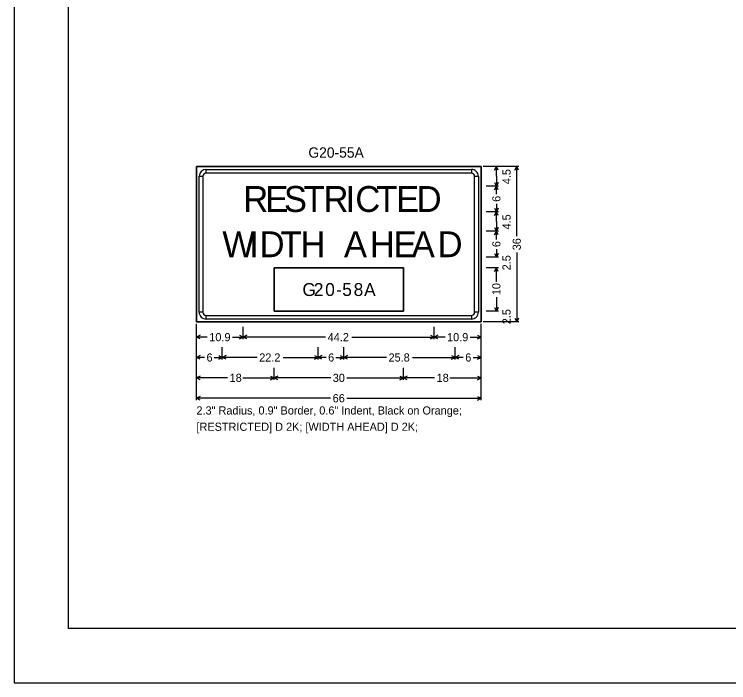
# Model space of a CAD drawing. Extents: x -1403959 to 81668, y -1400582 to 11018.
# Drawn here: x -1400359 to -1398978, y -1400582 to -1399290 of the extents above; entities that cross this region are included whole.
import ezdxf

# ---------------------------------------------------------------- set-up
doc = ezdxf.new("R2010")
doc.units = 0
for name, color, linetype in [('tdCiInt', 7, 'Continuous'), ('tdCiIntRampCL', 7, 'Continuous'), ('tdCiPriRamp', 7, 'Continuous'), ('tdRailNorfolk_South', 7, 'Continuous'), ('trf_Sign_Details_Border', 7, 'Continuous'), ('trf_Sign_Details_Dimensions', 7, 'Continuous')]:
    doc.layers.add(name, color=color, linetype=linetype)

msp = doc.modelspace()

# ---------------------------------------------------------------- linework, layer by layer
at = {"layer": 'tdCiInt'}
for p, q in [((-1399987.7, -1399596.8), (-1399987.7, -1399589.5)), ((-1399475.2, -1399589.5), (-1399475.2, -1399596.8)), ((-1400001.3, -1399603), (-1399994, -1399603)), ((-1399469, -1399603), (-1399461.7, -1399603)), ((-1399606.5, -1399780.1), (-1399856.5, -1399780.1)), ((-1399856.5, -1399780.1), (-1399856.5, -1399863.4)), ((-1399606.5, -1399863.4), (-1399606.5, -1399780.1)), ((-1399994, -1399865.5), (-1400001.3, -1399865.5)), ((-1399856.5, -1399863.4), (-1399606.5, -1399863.4)), ((-1399461.7, -1399865.5), (-1399469, -1399865.5)), ((-1399987.7, -1399879.1), (-1399987.7, -1399871.8)), ((-1399475.2, -1399871.8), (-1399475.2, -1399879.1))]:
    msp.add_line(p, q, dxfattribs=at)
for points in [[(-1400006.5, -1399884.3), (-1399456.5, -1399884.3), (-1399456.5, -1399584.3), (-1400006.5, -1399584.3), (-1400006.5, -1399884.3)], [(-1399475.2, -1399596.8), (-1399987.7, -1399596.8), (-1399987.7, -1399589.5), (-1399475.2, -1399589.5), (-1399475.2, -1399596.8)], [(-1399994, -1399603), (-1399994, -1399865.5), (-1400001.3, -1399865.5), (-1400001.3, -1399603), (-1399994, -1399603)], [(-1399469, -1399865.5), (-1399469, -1399603), (-1399461.7, -1399603), (-1399461.7, -1399865.5), (-1399469, -1399865.5)], [(-1399987.7, -1399871.8), (-1399475.2, -1399871.8), (-1399475.2, -1399879.1), (-1399987.7, -1399879.1), (-1399987.7, -1399871.8)]]:
    msp.add_lwpolyline(points, close=True, dxfattribs=at)
for centre, radius, start, end in [((-1399987.7, -1399603), 13.5, 90.0002, 179.9998), ((-1399475.2, -1399603), 13.5, 0, 90.0002), ((-1399987.7, -1399603), 6.25, 90.0002, 179.9998), ((-1399475.2, -1399603), 6.25, 0, 90.0002), ((-1399987.7, -1399865.5), 13.5, 179.9998, 270.0001), ((-1399987.7, -1399865.5), 6.25, 179.9998, 270.0001), ((-1399475.2, -1399865.5), 13.5, 270.0001, 0.0003), ((-1399475.2, -1399865.5), 6.25, 270.0001, 0.0003)]:
    msp.add_arc(centre, radius, start, end, dxfattribs=at)
at = {"layer": 'tdCiIntRampCL'}
msp.add_lwpolyline([(-1400358.5, -1400581.8), (-1397014.5, -1400581.8), (-1397014.5, -1397997.8), (-1400358.5, -1397997.8)], close=True, dxfattribs=at)
at = {"layer": 'tdCiPriRamp'}
msp.add_lwpolyline([(-1400254, -1398467.3), (-1397119, -1398467.3), (-1397119, -1400477.3), (-1400254, -1400477.3)], close=True, dxfattribs=at)
at = {"layer": 'trf_Sign_Details_Border'}
for points in [[(-1400006.5, -1399584.3), (-1399456.5, -1399584.3), (-1399456.5, -1399884.3), (-1400006.5, -1399884.3)], [(-1399856.5, -1399780.1), (-1399606.5, -1399780.1), (-1399606.5, -1399863.4), (-1399856.5, -1399863.4)]]:
    msp.add_lwpolyline(points, close=True, dxfattribs=at)
at = {"layer": 'trf_Sign_Details_Dimensions'}
for p, q in [((-1399383.6, -1399584.3), (-1399452.5, -1399584.3)), ((-1399423, -1399584.3), (-1399446.6, -1399584.3)), ((-1399430.5, -1399591.3), (-1399426.9, -1399584.3)), ((-1399426.9, -1399603), (-1399426.9, -1399584.3)), ((-1399423.4, -1399591.3), (-1399426.9, -1399584.3)), ((-1399391.1, -1399591.3), (-1399387.6, -1399584.3)), ((-1399387.6, -1399718.6), (-1399387.6, -1399584.3)), ((-1399384, -1399591.3), (-1399387.6, -1399584.3)), ((-1399426.9, -1399603), (-1399426.9, -1399621.8)), ((-1399430.5, -1399614.7), (-1399426.9, -1399621.8)), ((-1399423.4, -1399614.7), (-1399426.9, -1399621.8)), ((-1399423, -1399621.8), (-1399446.6, -1399621.8)), ((-1399430.5, -1399628.8), (-1399426.9, -1399621.8)), ((-1399426.9, -1399637.3), (-1399426.9, -1399621.8)), ((-1399423.4, -1399628.8), (-1399426.9, -1399621.8)), ((-1399426.9, -1399656.2), (-1399426.9, -1399671.8)), ((-1399423, -1399671.8), (-1399446.6, -1399671.8)), ((-1399430.5, -1399664.7), (-1399426.9, -1399671.8)), ((-1399430.5, -1399678.8), (-1399426.9, -1399671.8)), ((-1399423.4, -1399664.7), (-1399426.9, -1399671.8)), ((-1399426.9, -1399690.5), (-1399426.9, -1399671.8)), ((-1399423.4, -1399678.8), (-1399426.9, -1399671.8)), ((-1399430.5, -1399702.2), (-1399426.9, -1399709.3)), ((-1399426.9, -1399690.5), (-1399426.9, -1399709.3)), ((-1399423.4, -1399702.2), (-1399426.9, -1399709.3)), ((-1399423, -1399709.3), (-1399446.6, -1399709.3)), ((-1399430.5, -1399716.3), (-1399426.9, -1399709.3)), ((-1399426.9, -1399724.8), (-1399426.9, -1399709.3)), ((-1399423.4, -1399716.3), (-1399426.9, -1399709.3)), ((-1399426.9, -1399743.7), (-1399426.9, -1399759.3)), ((-1399423, -1399759.3), (-1399446.6, -1399759.3)), ((-1399430.5, -1399752.2), (-1399426.9, -1399759.3)), ((-1399423.4, -1399752.2), (-1399426.9, -1399759.3)), ((-1399387.6, -1399750), (-1399387.6, -1399884.3)), ((-1399423, -1399780.1), (-1399446.6, -1399780.1)), ((-1399430.5, -1399787.1), (-1399426.9, -1399780.1)), ((-1399426.9, -1399806.9), (-1399426.9, -1399780.1)), ((-1399423.4, -1399787.1), (-1399426.9, -1399780.1)), ((-1399426.9, -1399836.6), (-1399426.9, -1399863.4)), ((-1399423, -1399863.4), (-1399446.6, -1399863.4)), ((-1399423, -1399863.4), (-1399446.6, -1399863.4)), ((-1399430.5, -1399856.4), (-1399426.9, -1399863.4)), ((-1399423.4, -1399856.4), (-1399426.9, -1399863.4)), ((-1399391.1, -1399877.2), (-1399387.6, -1399884.3)), ((-1399384, -1399877.2), (-1399387.6, -1399884.3)), ((-1400006.5, -1400035.8), (-1400006.5, -1399888.2)), ((-1400006.5, -1399917.7), (-1400006.5, -1399894.1)), ((-1399916, -1399917.7), (-1399916, -1399894.1)), ((-1399547, -1399917.7), (-1399547, -1399894.1)), ((-1399547, -1399917.7), (-1399547, -1399894.1)), ((-1399456.5, -1400035.8), (-1399456.5, -1399888.2)), ((-1399456.5, -1399917.7), (-1399456.5, -1399894.1)), ((-1399383.6, -1399884.3), (-1399452.5, -1399884.3)), ((-1399423, -1399884.3), (-1399446.6, -1399884.3)), ((-1399999.4, -1399910.3), (-1400006.5, -1399913.8)), ((-1399923, -1399910.3), (-1399916, -1399913.8)), ((-1399908.9, -1399910.3), (-1399916, -1399913.8)), ((-1399554, -1399910.3), (-1399547, -1399913.8)), ((-1399539.9, -1399910.3), (-1399547, -1399913.8)), ((-1399463.5, -1399910.3), (-1399456.5, -1399913.8)), ((-1399985.6, -1399913.8), (-1400006.5, -1399913.8)), ((-1399999.4, -1399917.3), (-1400006.5, -1399913.8)), ((-1399936.8, -1399913.8), (-1399916, -1399913.8)), ((-1399923, -1399917.3), (-1399916, -1399913.8)), ((-1399756.8, -1399913.8), (-1399916, -1399913.8)), ((-1399908.9, -1399917.3), (-1399916, -1399913.8)), ((-1399706.1, -1399913.8), (-1399547, -1399913.8)), ((-1399554, -1399917.3), (-1399547, -1399913.8)), ((-1399526.1, -1399913.8), (-1399547, -1399913.8)), ((-1399539.9, -1399917.3), (-1399547, -1399913.8)), ((-1399477.3, -1399913.8), (-1399456.5, -1399913.8)), ((-1399463.5, -1399917.3), (-1399456.5, -1399913.8)), ((-1400006.5, -1399957.1), (-1400006.5, -1399933.5)), ((-1399956.5, -1399957.1), (-1399956.5, -1399933.5)), ((-1399771.5, -1399957.1), (-1399771.5, -1399933.5)), ((-1399721.5, -1399957.1), (-1399721.5, -1399933.5)), ((-1399506.5, -1399957.1), (-1399506.5, -1399933.5)), ((-1399506.5, -1399957.1), (-1399506.5, -1399933.5)), ((-1399456.5, -1399957.1), (-1399456.5, -1399933.5)), ((-1399999.4, -1399949.6), (-1400006.5, -1399953.2)), ((-1399963.5, -1399949.6), (-1399956.5, -1399953.2)), ((-1399949.4, -1399949.6), (-1399956.5, -1399953.2)), ((-1399778.5, -1399949.6), (-1399771.5, -1399953.2)), ((-1399764.4, -1399949.6), (-1399771.5, -1399953.2)), ((-1399728.5, -1399949.6), (-1399721.5, -1399953.2)), ((-1399714.4, -1399949.6), (-1399721.5, -1399953.2)), ((-1399513.5, -1399949.6), (-1399506.5, -1399953.2)), ((-1399499.4, -1399949.6), (-1399506.5, -1399953.2)), ((-1399463.5, -1399949.6), (-1399456.5, -1399953.2)), ((-1399990.9, -1399953.2), (-1400006.5, -1399953.2)), ((-1399999.4, -1399956.7), (-1400006.5, -1399953.2)), ((-1399972, -1399953.2), (-1399956.5, -1399953.2)), ((-1399963.5, -1399956.7), (-1399956.5, -1399953.2)), ((-1399889.1, -1399953.2), (-1399956.5, -1399953.2)), ((-1399949.4, -1399956.7), (-1399956.5, -1399953.2)), ((-1399838.8, -1399953.2), (-1399771.5, -1399953.2)), ((-1399778.5, -1399956.7), (-1399771.5, -1399953.2)), ((-1399755.9, -1399953.2), (-1399771.5, -1399953.2)), ((-1399764.4, -1399956.7), (-1399771.5, -1399953.2)), ((-1399737, -1399953.2), (-1399721.5, -1399953.2)), ((-1399728.5, -1399956.7), (-1399721.5, -1399953.2)), ((-1399639.2, -1399953.2), (-1399721.5, -1399953.2)), ((-1399714.4, -1399956.7), (-1399721.5, -1399953.2)), ((-1399588.7, -1399953.2), (-1399506.5, -1399953.2)), ((-1399513.5, -1399956.7), (-1399506.5, -1399953.2)), ((-1399490.9, -1399953.2), (-1399506.5, -1399953.2)), ((-1399499.4, -1399956.7), (-1399506.5, -1399953.2)), ((-1399472, -1399953.2), (-1399456.5, -1399953.2)), ((-1399463.5, -1399956.7), (-1399456.5, -1399953.2)), ((-1400006.5, -1399996.5), (-1400006.5, -1399972.9)), ((-1399856.5, -1399996.5), (-1399856.5, -1399972.9)), ((-1399606.5, -1399996.5), (-1399606.5, -1399972.9)), ((-1399606.5, -1399996.5), (-1399606.5, -1399972.9)), ((-1399456.5, -1399996.5), (-1399456.5, -1399972.9)), ((-1399999.4, -1399989), (-1400006.5, -1399992.5)), ((-1399946.4, -1399992.5), (-1400006.5, -1399992.5)), ((-1399999.4, -1399996.1), (-1400006.5, -1399992.5)), ((-1399916.6, -1399992.5), (-1399856.5, -1399992.5)), ((-1399863.5, -1399989), (-1399856.5, -1399992.5)), ((-1399863.5, -1399996.1), (-1399856.5, -1399992.5)), ((-1399849.4, -1399989), (-1399856.5, -1399992.5)), ((-1399747, -1399992.5), (-1399856.5, -1399992.5)), ((-1399849.4, -1399996.1), (-1399856.5, -1399992.5)), ((-1399715.9, -1399992.5), (-1399606.5, -1399992.5)), ((-1399613.5, -1399989), (-1399606.5, -1399992.5)), ((-1399613.5, -1399996.1), (-1399606.5, -1399992.5)), ((-1399599.4, -1399989), (-1399606.5, -1399992.5)), ((-1399546.4, -1399992.5), (-1399606.5, -1399992.5)), ((-1399599.4, -1399996.1), (-1399606.5, -1399992.5)), ((-1399516.6, -1399992.5), (-1399456.5, -1399992.5)), ((-1399463.5, -1399989), (-1399456.5, -1399992.5)), ((-1399463.5, -1399996.1), (-1399456.5, -1399992.5)), ((-1399999.4, -1400028.4), (-1400006.5, -1400031.9)), ((-1399747.2, -1400031.9), (-1400006.5, -1400031.9)), ((-1399999.4, -1400035.4), (-1400006.5, -1400031.9)), ((-1399715.7, -1400031.9), (-1399456.5, -1400031.9)), ((-1399463.5, -1400028.4), (-1399456.5, -1400031.9)), ((-1399463.5, -1400035.4), (-1399456.5, -1400031.9))]:
    msp.add_line(p, q, dxfattribs=at)

# ---------------------------------------------------------------- texts
at = {"layer": 'tdCiInt'}
for s, height, p in [('S', 50, (-1399837.5, -1399671.8)), ('C', 50, (-1399699.5, -1399671.8)), ('R', 50, (-1399916, -1399671.8)), ('E', 50, (-1399873.5, -1399671.8)), ('T', 50, (-1399799.5, -1399671.8)), ('R', 50, (-1399761, -1399671.8)), ('I', 50, (-1399718.5, -1399671.8)), ('T', 50, (-1399659, -1399671.8)), ('E', 50, (-1399620.5, -1399671.8)), ('D', 50, (-1399581, -1399671.8)), ('W', 50, (-1399956.5, -1399759.3)), ('I', 50, (-1399904.5, -1399759.3)), ('D', 50, (-1399884.5, -1399759.3)), ('T', 50, (-1399844, -1399759.3)), ('H', 50, (-1399805.5, -1399759.3)), ('A', 50, (-1399721.5, -1399759.3)), ('H', 50, (-1399671.5, -1399759.3)), ('E', 50, (-1399625.5, -1399759.3)), ('A', 50, (-1399590.5, -1399759.3)), ('D', 50, (-1399540.5, -1399759.3)), ('G', 25, (-1399801.7, -1399834.3)), ('2', 25, (-1399779.7, -1399834.3)), ('0', 25, (-1399757.7, -1399834.3)), ('5', 25, (-1399724.7, -1399834.3)), ('8', 25, (-1399702.7, -1399834.3)), ('A', 25, (-1399682.5, -1399834.3)), ('-', 25, (-1399736.7, -1399834.3))]:
    msp.add_text(s, height=height, dxfattribs=at).set_placement(p)
at = {"layer": 'tdRailNorfolk_South'}
msp.add_text('G20-55A', height=20, dxfattribs=at).set_placement((-1399790.2, -1399567))
at = {"layer": 'trf_Sign_Details_Dimensions'}
for s, height, p in [('4.5', 15.75, (-1399399.4, -1399618.2)), ('6', 15.7, (-1399419.1, -1399652.3)), ('4.5', 15.75, (-1399399.4, -1399705.7)), ('6', 15.7, (-1399419.1, -1399739.8)), ('36', 15.75, (-1399379.7, -1399746)), ('2.5', 15.75, (-1399399.4, -1399784.7)), ('10', 15.75, (-1399419.1, -1399832.7)), ('2.5', 15.75, (-1399399.4, -1399888.9))]:
    msp.add_text(s, height=height, rotation=90.0002, dxfattribs=at).set_placement(p)
for s, height, p in [('10.9', 15.75, (-1399981.7, -1399921.7)), ('44.2', 15.75, (-1399752.9, -1399921.7)), ('10.9', 15.75, (-1399522.2, -1399921.7)), ('6', 15.7, (-1399987, -1399961)), ('22.2', 15.75, (-1399885.2, -1399961)), ('6', 15.7, (-1399752, -1399961)), ('25.8', 15.75, (-1399635.3, -1399961)), ('6', 15.7, (-1399487, -1399961)), ('18', 15.75, (-1399942.4, -1400000.4)), ('30', 15.75, (-1399743.1, -1400000.4)), ('18', 15.75, (-1399542.4, -1400000.4)), ('66', 15.75, (-1399743.3, -1400039.8)), ('2.3" Radius, 0.9" Border, 0.6" Indent, Black on Orange; ', 15.748, (-1400006.5, -1400063.4)), ('[RESTRICTED] D 2K; [WIDTH AHEAD] D 2K; ', 15.748, (-1400006.5, -1400094.9))]:
    msp.add_text(s, height=height, dxfattribs=at).set_placement(p)

doc.saveas('drawing.dxf')
